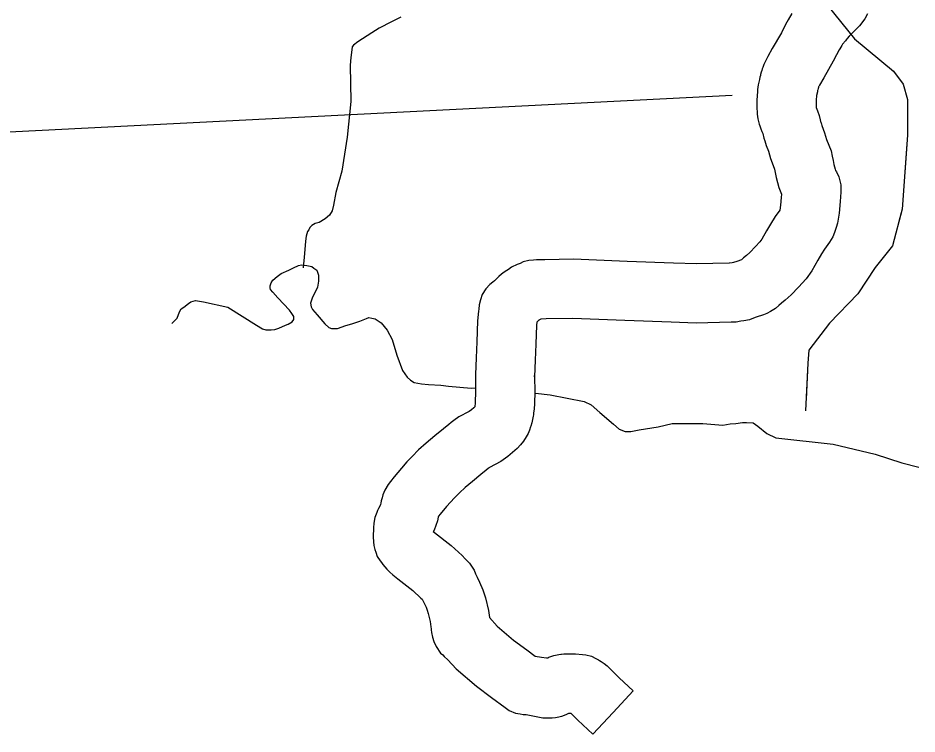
# Model space of a CAD drawing. Extents: x 1084508 to 1142749, y 1057638 to 1093403.
# Drawn here: x 1137803 to 1138518, y 1075840 to 1076410 of the extents above; entities that cross this region are included whole.
import ezdxf

# ---------------------------------------------------------------- set-up
doc = ezdxf.new("R2010")
doc.units = 0
for name, color, linetype in [('Level 35', 7, 'Continuous'), ('Level 43', 7, 'Continuous'), ('Level 46', 7, 'Continuous'), ('Level 5', 7, 'Continuous')]:
    doc.layers.add(name, color=color, linetype=linetype)

msp = doc.modelspace()

# ---------------------------------------------------------------- linework, layer by layer
at = {"layer": 'Level 35'}
for points in [[(1138064.62, 1076315.35), (1138060.42, 1076288.29), (1138055.68, 1076271.13), (1138053.86, 1076261.27), (1138052.76, 1076256.52), (1138050.57, 1076253.24), (1138047.29, 1076250.32), (1138042.55, 1076247.4), (1138039.27, 1076246.67), (1138036.71, 1076244.84), (1138034.89, 1076243.38), (1138034.16, 1076241.56), (1138033.07, 1076240.09), (1138031.97, 1076236.44), (1138031.61, 1076232.43), (1138030.88, 1076222.57), (1138029.83, 1076211.3)], [(1137925.22, 1076166.92), (1137929.43, 1076171.13), (1137931.3, 1076176.29), (1137932.71, 1076178.63), (1137934.58, 1076180.03), (1137938.32, 1076182.84), (1137940.19, 1076184.25), (1137943.93, 1076185.18), (1137950.48, 1076184.25), (1137969.66, 1076180.03), (1137992.59, 1076165.52), (1137997.26, 1076162.71), (1138000.07, 1076161.77), (1138004.28, 1076161.77), (1138007.09, 1076162.24), (1138010.36, 1076163.17), (1138015.51, 1076165.52), (1138017.81, 1076166.36), (1138020.82, 1076168.21), (1138022.21, 1076170.06), (1138022.21, 1076171.22), (1138022.21, 1076172.38), (1138020.59, 1076174.93), (1138018.74, 1076177.48), (1138009.48, 1076187.21), (1138005.54, 1076191.84), (1138003.69, 1076193.93), (1138003.46, 1076195.32), (1138003.46, 1076196.94), (1138004.15, 1076199.25), (1138005.54, 1076201.34), (1138009.02, 1076204.35), (1138012.26, 1076206.67), (1138018.27, 1076209.45), (1138021.98, 1076211.3), (1138025.91, 1076213.16), (1138028.46, 1076213.62), (1138032.62, 1076213.16), (1138036.56, 1076212.23), (1138038.18, 1076211.07), (1138040.49, 1076209.45), (1138041.19, 1076207.83), (1138041.88, 1076205.51), (1138041.88, 1076200.64), (1138041.19, 1076195.78), (1138036.79, 1076186.98), (1138035.63, 1076183.04), (1138036.1, 1076180.26), (1138037.02, 1076178.17), (1138040.96, 1076173.77), (1138046.97, 1076166.59), (1138050.22, 1076163.81), (1138052.3, 1076162.88), (1138056.93, 1076162.88), (1138063.64, 1076165.43), (1138068.5, 1076166.59), (1138074.75, 1076168.67), (1138080.07, 1076170.99), (1138081.92, 1076171.69), (1138084.24, 1076171.22), (1138087.02, 1076170.53), (1138091.88, 1076167.52), (1138096.51, 1076161.49), (1138100.44, 1076154.08), (1138104.38, 1076141.8), (1138108.77, 1076129.52), (1138112.48, 1076124.19), (1138115.02, 1076121.64), (1138118.03, 1076120.02), (1138123.82, 1076118.86), (1138129.37, 1076118.17), (1138139.35, 1076117.69), (1138145.47, 1076116.91)], [(1138145.47, 1076116.91), (1138163.5, 1076115.49), (1138167.06, 1076115.6)], [(1138214.55, 1076111.4), (1138226.29, 1076110), (1138253.43, 1076104.84), (1138258.93, 1076102.09), (1138265.8, 1076095.9), (1138276.8, 1076086.61), (1138281.26, 1076082.83), (1138286.07, 1076080.77), (1138290.54, 1076080.77), (1138297.07, 1076082.14), (1138312.18, 1076084.55), (1138323.52, 1076087.3), (1138333.48, 1076087.3), (1138347.91, 1076087.3), (1138363.72, 1076085.93), (1138369.56, 1076086.96), (1138374.02, 1076087.3), (1138379.52, 1076087.99), (1138382.61, 1076087.99), (1138387.77, 1076087.65), (1138391.55, 1076085.24), (1138398.76, 1076079.39), (1138405.98, 1076075.95), (1138451.67, 1076070.8), (1138485, 1076062.89), (1138506.3, 1076056.01), (1138519.7, 1076052.57)]]:
    msp.add_lwpolyline(points, dxfattribs=at)
at = {"layer": 'Level 43'}
for points in [[(1138330.05, 1076537.24), (1138341.47, 1076529.51), (1138351.84, 1076525.19), (1138365.66, 1076513.95), (1138382.08, 1076500.11), (1138403.68, 1076472.45), (1138426.15, 1076446.52), (1138468.49, 1076393.78), (1138499.6, 1076367.85), (1138507.38, 1076357.47), (1138510.83, 1076345.37), (1138510.83, 1076316.84), (1138506.51, 1076258.05), (1138498.74, 1076228.66), (1138484.91, 1076211.37), (1138471.08, 1076190.62), (1138448.62, 1076167.28), (1138432.2, 1076145.67), (1138431.34, 1076135.3), (1138429.61, 1076097.26)], [(1138107.57, 1076410.8), (1138099.9, 1076407.22), (1138090.19, 1076402.1), (1138084.31, 1076398.52), (1138073.31, 1076391.35), (1138069.73, 1076388.54), (1138068.71, 1076387.26), (1138068.46, 1076384.96), (1138067.69, 1076378.81), (1138067.18, 1076372.67), (1138067.69, 1076343.76), (1138064.62, 1076315.35)], [(1138104.76, 1076409.49), (1138099.9, 1076407.22), (1138090.19, 1076402.1), (1138084.31, 1076398.52), (1138073.31, 1076391.35), (1138069.73, 1076388.54), (1138068.71, 1076387.26), (1138068.46, 1076384.96), (1138067.69, 1076378.81), (1138067.18, 1076372.67), (1138067.69, 1076343.76), (1138064.62, 1076315.35)], [(1138498.83, 1076368.49), (1138499.6, 1076367.85), (1138507.38, 1076357.47), (1138510.83, 1076345.37), (1138510.83, 1076316.84), (1138510.32, 1076309.79)], [(1138510.32, 1076309.79), (1138506.51, 1076258.05), (1138503.89, 1076248.13)], [(1138485.44, 1076212.03), (1138484.91, 1076211.37), (1138471.08, 1076190.62), (1138448.62, 1076167.28), (1138432.2, 1076145.67), (1138431.34, 1076135.3), (1138430.04, 1076106.75)]]:
    msp.add_lwpolyline(points, dxfattribs=at)
at = {"layer": 'Level 46'}
for p, q in [((1138166.85, 1076126.28), (1138166.83, 1076125.16)), ((1138213.89, 1076124.28), (1138213.91, 1076125.41))]:
    msp.add_line(p, q, dxfattribs=at)
for points in [[(1138418.79, 1076413.86), (1138415.7, 1076408.75), (1138414.69, 1076406.81), (1138412.68, 1076402.96), (1138410.32, 1076398.54), (1138403.15, 1076385.94), (1138399.48, 1076379.46), (1138398.17, 1076377), (1138397.32, 1076375.23), (1138396.42, 1076373.26), (1138395.53, 1076370.81), (1138395.16, 1076369.71)], [(1138478.93, 1076413.5), (1138476.74, 1076409.48), (1138472.64, 1076404.13), (1138467.32, 1076398.81), (1138464.36, 1076395.85), (1138462.79, 1076393.92), (1138461.81, 1076392.84), (1138461.3, 1076392.17), (1138459.05, 1076389.33), (1138458.41, 1076388.39), (1138456.76, 1076385.66), (1138456.41, 1076384.98), (1138454.32, 1076380.99), (1138451.57, 1076375.82), (1138444.1, 1076362.71), (1138440.73, 1076356.75), (1138440.16, 1076355.69), (1138440.02, 1076355.38), (1138439.98, 1076355.27), (1138439.83, 1076354.83)], [(1138395.16, 1076369.71), (1138394.76, 1076368.51), (1138394.31, 1076367.04), (1138393.82, 1076365.33), (1138393.64, 1076364.4), (1138393.27, 1076363.18), (1138392.94, 1076361.2), (1138391.92, 1076357.07), (1138391.43, 1076353.3), (1138391.32, 1076351.43), (1138391.03, 1076348.43), (1138390.91, 1076344.48), (1138390.86, 1076338.48), (1138390.98, 1076335.25), (1138391.08, 1076333.53), (1138391.51, 1076329.89), (1138392.41, 1076326.74), (1138392.71, 1076325.73), (1138393.11, 1076324.42), (1138394, 1076321.83), (1138394.92, 1076319.72), (1138395.33, 1076318.9), (1138395.51, 1076318.13), (1138396.4, 1076314.54), (1138397.07, 1076312.28), (1138398.3, 1076308.69), (1138400.02, 1076304.11), (1138401.68, 1076298.35), (1138404.71, 1076290.62), (1138404.88, 1076289.89), (1138405.47, 1076287.26), (1138406.24, 1076283.1), (1138408.32, 1076275.35), (1138410.39, 1076269.96), (1138410.27, 1076267.28), (1138409.71, 1076261.03), (1138409.05, 1076257.3), (1138405.34, 1076252.2), (1138401.66, 1076246.12), (1138398.63, 1076240.8), (1138394.75, 1076234.11), (1138393.18, 1076231.85), (1138389.79, 1076228.13), (1138385.34, 1076223.54), (1138382.51, 1076220.96), (1138380.23, 1076219.08), (1138378.58, 1076217.67), (1138374.81, 1076216.33), (1138372.15, 1076215.44), (1138371.26, 1076215.33), (1138369.14, 1076214.96), (1138368.9, 1076214.95), (1138342.74, 1076214.35), (1138324.35, 1076215.03), (1138287.47, 1076216.36), (1138244.8, 1076218.06), (1138222.17, 1076217.66), (1138216.74, 1076217.52), (1138215.35, 1076217.52), (1138212.92, 1076217.38), (1138209.4, 1076217), (1138204.95, 1076215.89), (1138202.36, 1076214.81), (1138199.95, 1076213.78), (1138195.62, 1076211.76), (1138193.2, 1076210.02), (1138191.83, 1076209.17), (1138189.77, 1076207.71), (1138187.66, 1076206.13), (1138185.49, 1076204.23), (1138183.44, 1076202.28), (1138182.02, 1076200.85), (1138180.65, 1076199.71), (1138178.34, 1076197.93), (1138175.21, 1076194.41), (1138172.31, 1076190.06), (1138170.73, 1076185.71), (1138169.68, 1076181.84), (1138169.4, 1076178.25), (1138169.34, 1076176.68), (1138168.57, 1076168.93), (1138167.9, 1076152.19), (1138167.41, 1076139.51), (1138166.85, 1076126.28)], [(1138439.83, 1076354.83), (1138439.63, 1076354.22), (1138439.6, 1076354.14), (1138439.38, 1076353.01), (1138439.21, 1076352.47), (1138439.04, 1076351.48), (1138438.31, 1076348.53), (1138438.27, 1076347.79), (1138438.04, 1076345.47), (1138437.99, 1076343.59), (1138437.95, 1076339.11), (1138437.96, 1076338.92), (1138438, 1076338.84), (1138439.15, 1076336.43), (1138440.47, 1076332.57), (1138441.27, 1076329.22), (1138441.86, 1076326.85), (1138441.92, 1076326.62), (1138442.62, 1076324.61), (1138444.75, 1076318.9), (1138446.31, 1076313.51), (1138449.88, 1076304.42), (1138450.81, 1076300.2), (1138451.6, 1076296.76), (1138452.2, 1076293.49), (1138453.15, 1076289.93), (1138453.55, 1076288.9), (1138454.23, 1076287.64), (1138455.97, 1076283.72), (1138457.58, 1076277.27), (1138457.58, 1076271.38), (1138457.26, 1076264.12), (1138456.42, 1076254.81), (1138455.01, 1076246.85), (1138454.07, 1076243.3), (1138452.63, 1076239.33), (1138451.21, 1076235.91), (1138448.72, 1076231.8), (1138444.58, 1076226.1), (1138442.26, 1076222.28), (1138439.46, 1076217.35), (1138434.51, 1076208.83), (1138430.08, 1076202.43), (1138424.11, 1076195.9), (1138418.13, 1076189.71), (1138413.37, 1076185.39), (1138410.52, 1076183.03), (1138408.29, 1076181.13), (1138405.58, 1076178.8), (1138401.78, 1076176.52), (1138398.68, 1076174.97), (1138396.02, 1076173.9), (1138390.16, 1076171.82), (1138388.21, 1076171.16), (1138384.94, 1076169.86), (1138380.5, 1076169.02), (1138378.17, 1076168.74), (1138374.28, 1076168.06), (1138370.46, 1076167.89), (1138342.4, 1076167.25), (1138322.64, 1076167.98), (1138285.69, 1076169.31), (1138244.29, 1076170.96), (1138223.18, 1076170.58), (1138218.77, 1076170.47), (1138217.83, 1076169.89), (1138217.49, 1076169.65), (1138217.34, 1076169.54), (1138217.26, 1076169.47), (1138216.34, 1076168.59), (1138215.8, 1076168.05), (1138215.56, 1076165.65), (1138214.95, 1076150.34), (1138214.46, 1076137.6), (1138213.89, 1076124.28)], [(1138166.83, 1076125.16), (1138166.9, 1076112.31), (1138166.61, 1076104.42), (1138166.63, 1076103.17), (1138166.62, 1076102.73), (1138166.45, 1076101.49), (1138166.34, 1076100.53), (1138166.32, 1076100.43), (1138165.65, 1076099.84), (1138163.6, 1076098.13), (1138161.83, 1076096.83), (1138153.63, 1076092.49), (1138149.61, 1076089.72), (1138147.46, 1076087.98), (1138145.54, 1076086.42), (1138141.45, 1076083.01), (1138134.42, 1076077.39), (1138127.65, 1076071.58), (1138121.61, 1076066.15), (1138116.45, 1076060.92), (1138112.3, 1076056.61), (1138107.94, 1076051.69), (1138102.09, 1076044.65), (1138099.25, 1076041.07), (1138097.44, 1076038.62), (1138094.69, 1076034.14), (1138093.22, 1076030.32), (1138092.51, 1076027.9), (1138091.9, 1076025.58), (1138091.52, 1076023.7), (1138091.32, 1076022.78), (1138091.18, 1076022.55), (1138089.62, 1076019.42), (1138088.92, 1076017.85), (1138088.25, 1076016.4), (1138086.74, 1076012.47), (1138086.02, 1076007.9), (1138085.69, 1076004.19), (1138085.4, 1075996.95), (1138085.75, 1075993.02), (1138086.03, 1075990.04), (1138086.75, 1075986.81), (1138087.48, 1075984.62), (1138088.7, 1075981.36), (1138090.98, 1075977.77), (1138092.03, 1075976.38), (1138093.23, 1075974.82), (1138096.31, 1075971.27), (1138098.66, 1075968.79), (1138101.04, 1075966.67), (1138105, 1075963.45), (1138117.1, 1075954.15), (1138123.42, 1075948.23), (1138124.46, 1075947.2), (1138125.62, 1075944.66), (1138127.48, 1075940.87), (1138128.48, 1075938.59), (1138129.26, 1075935.98), (1138130.84, 1075929.43), (1138131.44, 1075925.15), (1138131.64, 1075923.7), (1138131.71, 1075922.89), (1138131.88, 1075920.74), (1138132.6, 1075917.15), (1138133.66, 1075913.67), (1138135.55, 1075909.52), (1138139.14, 1075904.42), (1138140.85, 1075902.87), (1138141.92, 1075901.65), (1138144.95, 1075898.92), (1138151.51, 1075891.93), (1138167.61, 1075877.96), (1138179.66, 1075868.93), (1138190.47, 1075861.08), (1138193.79, 1075858.73), (1138198.81, 1075856.58), (1138202.42, 1075855.86), (1138204.91, 1075855.48), (1138207.27, 1075855.33), (1138211.31, 1075854.74), (1138220.43, 1075852.9), (1138223.8, 1075852.68), (1138225.21, 1075852.68)], [(1138213.91, 1076125.41), (1138213.98, 1076111.57), (1138213.71, 1076104.07), (1138213.73, 1076102.9), (1138213.6, 1076098.83), (1138213.16, 1076095.55), (1138212.98, 1076094.03), (1138212.82, 1076093.06), (1138212.64, 1076091.8), (1138212.35, 1076090.3), (1138211.83, 1076087.64), (1138210.94, 1076085.12), (1138210.72, 1076084.48), (1138209.86, 1076081.96), (1138208.68, 1076079.39), (1138207.22, 1076076.61), (1138204.97, 1076073.07), (1138202.66, 1076070.19), (1138199.95, 1076067.32), (1138196.29, 1076064.08), (1138192.63, 1076061.05), (1138186.96, 1076056.86), (1138178.08, 1076052.16), (1138177.83, 1076051.99), (1138177.08, 1076051.38), (1138175.42, 1076050.04), (1138171.24, 1076046.55), (1138164.48, 1076041.14), (1138158.7, 1076036.18), (1138154.13, 1076032.08), (1138150.19, 1076028.07), (1138146.89, 1076024.65), (1138143.67, 1076021.02), (1138138.63, 1076014.95), (1138137.49, 1076013.52), (1138137.27, 1076012.51), (1138136.69, 1076009.59), (1138134.07, 1076002.34), (1138133.31, 1076001.12), (1138134.2, 1076000.39), (1138147.61, 1075990.09), (1138156.17, 1075982.07), (1138158.76, 1075979.48), (1138162.03, 1075976.08), (1138163.73, 1075973.51), (1138165.87, 1075970.3), (1138166.92, 1075967.58), (1138167.24, 1075966.87), (1138168.18, 1075964.81), (1138170.18, 1075960.73), (1138172.76, 1075954.87), (1138174.74, 1075948.24), (1138177.16, 1075938.22), (1138177.94, 1075932.57), (1138184.2, 1075925.91), (1138197.19, 1075914.63), (1138207.61, 1075906.82), (1138214.43, 1075901.87), (1138219.39, 1075901.14), (1138223.31, 1075900.49), (1138224.25, 1075900.55)], [(1138224.25, 1075900.55), (1138224.7, 1075900.68), (1138225.26, 1075901.06), (1138226.8, 1075901.51), (1138229.22, 1075902.55), (1138233.19, 1075903.16), (1138234.88, 1075903.4), (1138235.36, 1075903.45), (1138237.25, 1075903.76), (1138240.03, 1075903.76), (1138241.86, 1075903.76), (1138243.44, 1075903.64), (1138246.5, 1075903.72), (1138252.11, 1075903.19), (1138254.62, 1075902.83), (1138259.22, 1075901.77), (1138262.74, 1075900.01), (1138264.7, 1075898.95), (1138265.46, 1075898.46), (1138266.81, 1075897.74), (1138269.25, 1075896.03), (1138271.55, 1075894.19), (1138274.42, 1075891.52), (1138281.18, 1075884.77), (1138292.43, 1075874.24), (1138276.34, 1075857.06), (1138260.24, 1075839.87)], [(1138225.21, 1075852.68), (1138227.98, 1075852.68), (1138230.59, 1075853.11), (1138231.86, 1075853.31), (1138235.53, 1075854.04), (1138238.92, 1075855.4), (1138241.28, 1075856.43), (1138241.57, 1075856.53), (1138241.86, 1075856.55), (1138242.1, 1075856.57), (1138242.42, 1075856.59), (1138242.83, 1075856.53), (1138248.45, 1075850.91), (1138260.24, 1075839.87)]]:
    msp.add_lwpolyline(points, dxfattribs=at)
at = {"layer": 'Level 5'}
msp.add_lwpolyline([(1138371.15, 1076348.45), (1137560.04, 1076307.39)], dxfattribs=at)

doc.saveas('drawing.dxf')
